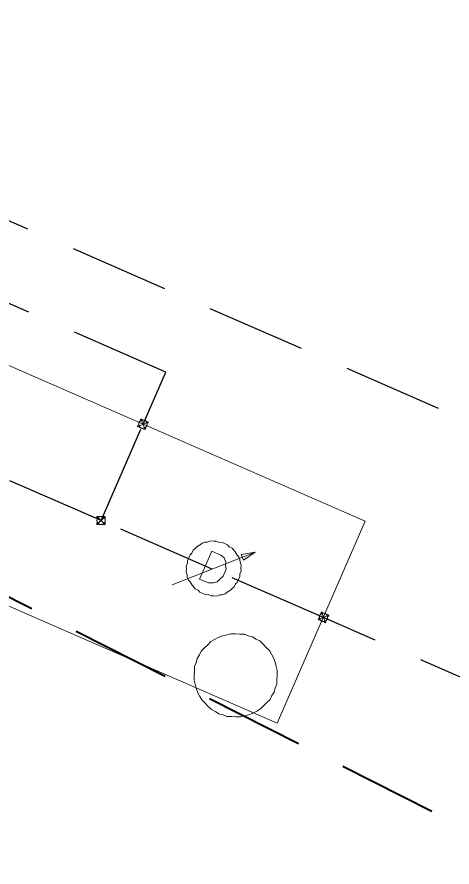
# Model space of a CAD drawing. Extents: x -740851 to -738888, y -1041382 to -1040235.
# Drawn here: x -739024.84 to -739019.6, y -1041331.21 to -1041320.97 of the extents above; entities that cross this region are included whole.
import ezdxf

# ---------------------------------------------------------------- set-up
doc = ezdxf.new("R2010")
doc.units = 0
doc.header["$LTSCALE"] = 0.4
doc.linetypes.add('MEDIUM_DASHED', pattern=[4.5, 3, -1.5])
doc.layers.add('18', color=7, linetype='Continuous', lineweight=13)
doc.layers.add('8', color=7, linetype='Continuous', lineweight=13)

msp = doc.modelspace()

# ---------------------------------------------------------------- linework, layer by layer
at = {"layer": '18', "linetype": 'MEDIUM_DASHED', "lineweight": 40}
msp.add_lwpolyline([(-739015.025, -1041332.979), (-739045.2, -1041317.71), (-739098.28, -1041294.28)], dxfattribs=at)
at = {"layer": '8'}
for p, q in [((-739023.349, -1041325.811), (-739023.357, -1041325.829)), ((-739023.297, -1041325.942), (-739023.349, -1041325.811)), ((-739023.349, -1041325.811), (-739023.33, -1041325.819)), ((-739023.257, -1041325.851), (-739023.275, -1041325.843)), ((-739023.389, -1041325.903), (-739023.257, -1041325.851)), ((-739023.389, -1041325.903), (-739023.381, -1041325.884)), ((-739023.389, -1041325.903), (-739023.37, -1041325.911)), ((-739023.297, -1041325.942), (-739023.315, -1041325.935)), ((-739023.297, -1041325.942), (-739023.289, -1041325.924)), ((-739023.257, -1041325.851), (-739023.265, -1041325.869)), ((-739023.877, -1041327.087), (-739023.777, -1041326.987)), ((-739023.877, -1041326.987), (-739023.777, -1041327.087)), ((-739023.877, -1041326.987), (-739023.877, -1041327.007)), ((-739023.877, -1041326.987), (-739023.857, -1041326.987)), ((-739023.877, -1041327.087), (-739023.877, -1041327.067)), ((-739023.777, -1041326.987), (-739023.797, -1041326.987)), ((-739023.777, -1041326.987), (-739023.777, -1041327.007)), ((-739023.777, -1041327.087), (-739023.777, -1041327.067)), ((-739023.877, -1041327.087), (-739023.857, -1041327.087)), ((-739023.777, -1041327.087), (-739023.797, -1041327.087)), ((-739021.972, -1041327.419), (-739022.972, -1041327.812)), ((-739022.495, -1041327.406), (-739022.641, -1041327.742)), ((-739021.214, -1041328.23), (-739021.083, -1041328.178)), ((-739021.174, -1041328.138), (-739021.182, -1041328.157)), ((-739021.174, -1041328.138), (-739021.123, -1041328.27)), ((-739021.174, -1041328.138), (-739021.156, -1041328.146)), ((-739021.083, -1041328.178), (-739021.101, -1041328.17)), ((-739021.083, -1041328.178), (-739021.091, -1041328.197)), ((-739021.214, -1041328.23), (-739021.206, -1041328.212)), ((-739021.214, -1041328.23), (-739021.196, -1041328.238)), ((-739021.123, -1041328.27), (-739021.141, -1041328.262)), ((-739021.123, -1041328.27), (-739021.115, -1041328.252))]:
    msp.add_line(p, q, dxfattribs=at)
at = {"layer": '8', "linetype": 'MEDIUM_DASHED', "lineweight": 25}
for p, q in [((-739023.828, -1041327.038), (-739026.506, -1041325.871)), ((-739023.828, -1041327.038), (-739023.322, -1041325.878)), ((-739022.489, -1041327.622), (-739023.828, -1041327.038)), ((-739021.15, -1041328.205), (-739022.489, -1041327.622))]:
    msp.add_line(p, q, dxfattribs=at)
for points in [[(-739023.322, -1041325.878), (-739023.048, -1041325.249), (-739030.132, -1041322.158), (-739029.766, -1041321.32)], [(-738998.96, -1041334.03), (-739001.617, -1041333.611), (-739026.435, -1041322.774)], [(-739017.052, -1041330.323), (-739017.227, -1041329.915), (-739021.15, -1041328.205)]]:
    msp.add_lwpolyline(points, dxfattribs=at)
at = {"layer": '8'}
for points in [[(-739026, -1041324.71), (-739020.645, -1041327.046), (-739021.706, -1041329.48), (-739027.061, -1041327.144)], [(-739023.303, -1041325.831), (-739023.308, -1041325.829), (-739023.313, -1041325.828), (-739023.317, -1041325.827), (-739023.323, -1041325.827), (-739023.329, -1041325.827), (-739023.334, -1041325.828), (-739023.338, -1041325.83), (-739023.344, -1041325.832), (-739023.348, -1041325.834), (-739023.352, -1041325.837), (-739023.357, -1041325.84), (-739023.361, -1041325.844), (-739023.364, -1041325.848), (-739023.367, -1041325.852), (-739023.369, -1041325.857), (-739023.371, -1041325.861), (-739023.372, -1041325.866), (-739023.373, -1041325.871), (-739023.373, -1041325.877), (-739023.372, -1041325.882), (-739023.371, -1041325.887), (-739023.37, -1041325.892), (-739023.368, -1041325.897), (-739023.365, -1041325.902), (-739023.363, -1041325.906), (-739023.36, -1041325.911), (-739023.356, -1041325.915), (-739023.352, -1041325.918), (-739023.347, -1041325.921), (-739023.343, -1041325.923), (-739023.338, -1041325.925), (-739023.333, -1041325.926), (-739023.328, -1041325.927), (-739023.323, -1041325.927), (-739023.317, -1041325.926), (-739023.312, -1041325.925), (-739023.307, -1041325.924), (-739023.302, -1041325.922), (-739023.298, -1041325.919), (-739023.293, -1041325.917), (-739023.289, -1041325.913), (-739023.285, -1041325.91), (-739023.282, -1041325.905), (-739023.279, -1041325.901), (-739023.277, -1041325.897), (-739023.275, -1041325.892), (-739023.274, -1041325.887), (-739023.273, -1041325.882), (-739023.273, -1041325.877), (-739023.274, -1041325.871), (-739023.275, -1041325.866), (-739023.276, -1041325.861), (-739023.278, -1041325.856), (-739023.28, -1041325.852), (-739023.283, -1041325.847), (-739023.286, -1041325.842), (-739023.29, -1041325.839), (-739023.294, -1041325.836), (-739023.298, -1041325.833)], [(-739023.777, -1041327.037), (-739023.777, -1041327.032), (-739023.778, -1041327.027), (-739023.779, -1041327.022), (-739023.781, -1041327.017), (-739023.784, -1041327.012), (-739023.787, -1041327.008), (-739023.79, -1041327.004), (-739023.794, -1041327), (-739023.798, -1041326.997), (-739023.802, -1041326.994), (-739023.807, -1041326.991), (-739023.812, -1041326.989), (-739023.817, -1041326.988), (-739023.822, -1041326.987), (-739023.827, -1041326.987), (-739023.832, -1041326.987), (-739023.837, -1041326.988), (-739023.842, -1041326.989), (-739023.847, -1041326.991), (-739023.852, -1041326.994), (-739023.856, -1041326.997), (-739023.86, -1041327), (-739023.864, -1041327.004), (-739023.867, -1041327.008), (-739023.87, -1041327.012), (-739023.873, -1041327.017), (-739023.875, -1041327.022), (-739023.876, -1041327.027), (-739023.877, -1041327.032), (-739023.877, -1041327.037), (-739023.877, -1041327.042), (-739023.876, -1041327.047), (-739023.875, -1041327.052), (-739023.873, -1041327.057), (-739023.87, -1041327.062), (-739023.867, -1041327.066), (-739023.864, -1041327.07), (-739023.86, -1041327.074), (-739023.856, -1041327.077), (-739023.852, -1041327.08), (-739023.847, -1041327.083), (-739023.842, -1041327.085), (-739023.837, -1041327.086), (-739023.832, -1041327.087), (-739023.827, -1041327.087), (-739023.822, -1041327.087), (-739023.817, -1041327.086), (-739023.812, -1041327.085), (-739023.807, -1041327.083), (-739023.802, -1041327.08), (-739023.798, -1041327.077), (-739023.794, -1041327.074), (-739023.79, -1041327.07), (-739023.787, -1041327.066), (-739023.784, -1041327.062), (-739023.781, -1041327.057), (-739023.779, -1041327.052), (-739023.778, -1041327.047), (-739023.777, -1041327.042)], [(-739022.171, -1041327.746), (-739022.156, -1041327.71), (-739022.157, -1041327.681), (-739022.142, -1041327.645), (-739022.143, -1041327.616), (-739022.139, -1041327.574), (-739022.153, -1041327.54), (-739022.155, -1041327.511), (-739022.168, -1041327.476), (-739022.187, -1041327.454), (-739022.212, -1041327.414), (-739022.231, -1041327.392), (-739022.25, -1041327.369), (-739022.286, -1041327.353), (-739022.305, -1041327.331), (-739022.341, -1041327.315), (-739022.377, -1041327.3), (-739022.406, -1041327.301), (-739022.442, -1041327.285), (-739022.471, -1041327.287), (-739022.513, -1041327.283), (-739022.547, -1041327.297), (-739022.576, -1041327.298), (-739022.611, -1041327.312), (-739022.633, -1041327.331), (-739022.673, -1041327.356), (-739022.696, -1041327.375), (-739022.718, -1041327.394), (-739022.734, -1041327.43), (-739022.756, -1041327.449), (-739022.772, -1041327.485), (-739022.788, -1041327.521), (-739022.786, -1041327.55), (-739022.802, -1041327.586), (-739022.8, -1041327.615), (-739022.804, -1041327.657), (-739022.79, -1041327.691), (-739022.789, -1041327.72), (-739022.775, -1041327.755), (-739022.756, -1041327.777), (-739022.731, -1041327.817), (-739022.712, -1041327.839), (-739022.693, -1041327.862), (-739022.657, -1041327.878), (-739022.638, -1041327.9), (-739022.602, -1041327.916), (-739022.566, -1041327.931), (-739022.537, -1041327.93), (-739022.501, -1041327.946), (-739022.472, -1041327.944), (-739022.431, -1041327.948), (-739022.396, -1041327.934), (-739022.367, -1041327.933), (-739022.332, -1041327.919), (-739022.31, -1041327.9), (-739022.27, -1041327.875), (-739022.248, -1041327.856), (-739022.225, -1041327.837), (-739022.21, -1041327.801), (-739022.187, -1041327.782)], [(-739021.972, -1041327.419), (-739022.14, -1041327.445), (-739022.113, -1041327.514)], [(-739021.103, -1041328.224), (-739021.101, -1041328.22), (-739021.1, -1041328.215), (-739021.099, -1041328.21), (-739021.098, -1041328.204), (-739021.099, -1041328.198), (-739021.1, -1041328.194), (-739021.101, -1041328.189), (-739021.104, -1041328.183), (-739021.106, -1041328.179), (-739021.108, -1041328.175), (-739021.112, -1041328.17), (-739021.116, -1041328.166), (-739021.12, -1041328.163), (-739021.124, -1041328.16), (-739021.129, -1041328.158), (-739021.133, -1041328.156), (-739021.138, -1041328.155), (-739021.143, -1041328.154), (-739021.149, -1041328.154), (-739021.154, -1041328.155), (-739021.159, -1041328.156), (-739021.164, -1041328.157), (-739021.169, -1041328.159), (-739021.174, -1041328.162), (-739021.178, -1041328.164), (-739021.183, -1041328.167), (-739021.187, -1041328.171), (-739021.19, -1041328.175), (-739021.192, -1041328.18), (-739021.194, -1041328.184), (-739021.196, -1041328.189), (-739021.197, -1041328.194), (-739021.199, -1041328.199), (-739021.199, -1041328.204), (-739021.198, -1041328.21), (-739021.197, -1041328.215), (-739021.196, -1041328.22), (-739021.194, -1041328.225), (-739021.191, -1041328.229), (-739021.189, -1041328.234), (-739021.185, -1041328.238), (-739021.182, -1041328.242), (-739021.177, -1041328.245), (-739021.173, -1041328.248), (-739021.169, -1041328.25), (-739021.164, -1041328.252), (-739021.159, -1041328.253), (-739021.154, -1041328.254), (-739021.149, -1041328.254), (-739021.143, -1041328.254), (-739021.138, -1041328.252), (-739021.133, -1041328.251), (-739021.128, -1041328.249), (-739021.124, -1041328.247), (-739021.119, -1041328.244), (-739021.114, -1041328.241), (-739021.111, -1041328.237), (-739021.108, -1041328.233), (-739021.105, -1041328.229)], [(-739021.743, -1041329.104), (-739021.732, -1041329.053), (-739021.711, -1041329.007), (-739021.71, -1041328.952), (-739021.708, -1041328.898), (-739021.706, -1041328.844), (-739021.718, -1041328.794), (-739021.73, -1041328.745), (-739021.751, -1041328.692), (-739021.775, -1041328.648), (-739021.8, -1041328.604), (-739021.839, -1041328.565), (-739021.877, -1041328.526), (-739021.915, -1041328.487), (-739021.962, -1041328.467), (-739022.004, -1041328.438), (-739022.054, -1041328.427), (-739022.101, -1041328.406), (-739022.155, -1041328.405), (-739022.21, -1041328.403), (-739022.264, -1041328.401), (-739022.313, -1041328.413), (-739022.363, -1041328.425), (-739022.416, -1041328.446), (-739022.46, -1041328.471), (-739022.504, -1041328.496), (-739022.543, -1041328.534), (-739022.582, -1041328.572), (-739022.62, -1041328.61), (-739022.641, -1041328.657), (-739022.67, -1041328.699), (-739022.681, -1041328.75), (-739022.701, -1041328.796), (-739022.703, -1041328.85), (-739022.705, -1041328.905), (-739022.706, -1041328.959), (-739022.695, -1041329.009), (-739022.683, -1041329.058), (-739022.662, -1041329.111), (-739022.637, -1041329.155), (-739022.612, -1041329.199), (-739022.574, -1041329.238), (-739022.536, -1041329.277), (-739022.497, -1041329.315), (-739022.451, -1041329.336), (-739022.409, -1041329.365), (-739022.358, -1041329.376), (-739022.312, -1041329.396), (-739022.257, -1041329.398), (-739022.203, -1041329.4), (-739022.148, -1041329.401), (-739022.099, -1041329.39), (-739022.05, -1041329.378), (-739021.997, -1041329.357), (-739021.953, -1041329.332), (-739021.909, -1041329.307), (-739021.87, -1041329.269), (-739021.831, -1041329.231), (-739021.792, -1041329.192), (-739021.772, -1041329.146)]]:
    msp.add_lwpolyline(points, close=True, dxfattribs=at)
msp.add_lwpolyline([(-739022.495, -1041327.406), (-739022.386, -1041327.453), (-739022.344, -1041327.486), (-739022.323, -1041327.537), (-739022.327, -1041327.579), (-739022.319, -1041327.625), (-739022.355, -1041327.709), (-739022.4, -1041327.747), (-739022.428, -1041327.777), (-739022.474, -1041327.786), (-739022.533, -1041327.789), (-739022.641, -1041327.742)], dxfattribs=at)

doc.saveas('drawing.dxf')
